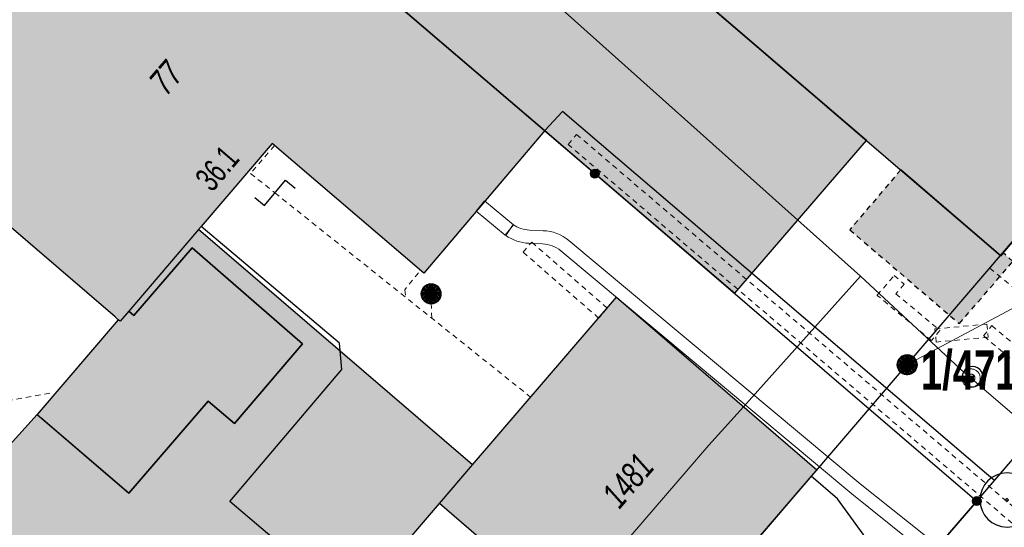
# Model space of a CAD drawing. Header units: metres. Extents: x 2695560 to 2696939, y 1260491 to 1262050.
# Tile 308 of 656: x 2695889 to 2695927, y 1260929 to 1260949. Entities that reach past the tile are written whole.
import ezdxf

# ---------------------------------------------------------------- set-up
doc = ezdxf.new("R2010")
doc.units = ezdxf.units.M
doc.linetypes.add('AUSGEZOGEN', pattern=[0])
doc.linetypes.add('VERDECKT2_S2', pattern=[0.36, 0.2, -0.16])
for name, color, linetype in [('XR$1$AV_Flächen (EO)', 7, 'AUSGEZOGEN'), ('XR$1$AV_Gebäudeflächen (BB)', 7, 'AUSGEZOGEN'), ('XR$1$AV_Gebäudeflächen (EO)', 7, 'AUSGEZOGEN'), ('XR$1$AV_Gebäudeflächen ut.', 7, 'AUSGEZOGEN'), ('XR$1$AV_Grenzpunkte', 7, 'AUSGEZOGEN'), ('XR$1$AV_Grundstück-Nr.', 7, 'AUSGEZOGEN'), ('XR$1$AV_Haus-Nr.', 7, 'AUSGEZOGEN'), ('XR$1$AV_Linien (BB)', 7, 'AUSGEZOGEN'), ('XR$1$AV_Versicherung-Nr.', 7, 'AUSGEZOGEN'), ('XR$1$AW_LK_Schachtdeckel', 24, 'AUSGEZOGEN'), ('XR$1$AW_LK_Zwischenpunkt', 24, 'AUSGEZOGEN'), ('XR$1$FM_LK_SW_TRASSEKNOTEN', 94, 'AUSGEZOGEN'), ('XR$1$GR_Baum', 94, 'AUSGEZOGEN'), ('XR$1$Liegenschaftsgrenzen', 7, 'AUSGEZOGEN'), ('XR$1$PFAV', 255, 'AUSGEZOGEN'), ('XR$1$PFAW', 255, 'AUSGEZOGEN'), ('XR$1$RP_Abstandslinie', 7, 'AUSGEZOGEN')]:
    doc.layers.add(name, color=color, linetype=linetype)
for name, color, linetype, lineweight in [('XR$2$ABW-Linie-R-genau', 4, 'AUSGEZOGEN', 18), ('XR$2$ABW-Linie-R-ungenau', 4, 'VERDECKT2_S2', 18), ('XR$2$ABW-Punkt', 6, 'AUSGEZOGEN', 18), ('XR$2$ELE-LinieFlaeche-genau', 1, 'AUSGEZOGEN', 18), ('XR$2$ELE-LinieFlaeche-ungenau', 1, 'VERDECKT2_S2', 18), ('XR$2$KOM-Flaeche-U-oberirdisch', 91, 'AUSGEZOGEN', 18), ('XR$2$KOM-Linie-U-genau', 91, 'AUSGEZOGEN', 18)]:
    doc.layers.add(name, color=color, linetype=linetype, lineweight=lineweight)
doc.styles.add('ARIAL', font='arial.ttf')

# ---------------------------------------------------------------- blocks, each defined once
blk = doc.blocks.new('COMPLEXOBJECT_589')
at = {"layer": 'XR$1$AV_Linien (BB)', "color": 7, "linetype": 'AUSGEZOGEN', "transparency": 33554687}
blk.add_lwpolyline([(5934.98, 10948.8), (5922.888, 10960.707), (5917.863, 10965.655)], dxfattribs=at)
blk.add_arc((5931.735, 10945.609), 4.551, 319.7766, 44.5209, dxfattribs=at)
blk = doc.blocks.new('COMPLEXOBJECT_1311')
at = {"layer": 'XR$1$Liegenschaftsgrenzen', "color": 7, "linetype": 'AUSGEZOGEN', "transparency": 33554687}
blk.add_line((5934.98, 10948.8), (5910.16, 10973.24), dxfattribs=at)
blk.add_arc((5931.735, 10945.609), 4.551, 319.7766, 44.5209, dxfattribs=at)
blk = doc.blocks.new('BAV15')
at = {"layer": 'XR$1$PFAV', "transparency": 33554687}
blk.add_hatch(color=7, dxfattribs=at).paths.add_polyline_path([(0.5, 0), (0.49, 0.1), (0.46, 0.2), (0.41, 0.29), (0.34, 0.36), (0.26, 0.42), (0.17, 0.47), (0.08, 0.49), (-0.03, 0.5), (-0.13, 0.48), (-0.22, 0.45), (-0.31, 0.4), (-0.38, 0.33), (-0.44, 0.24), (-0.48, 0.15), (-0.5, 0.05), (-0.5, -0.05), (-0.48, -0.15), (-0.44, -0.24), (-0.38, -0.33), (-0.31, -0.4), (-0.22, -0.45), (-0.13, -0.48), (-0.03, -0.5), (0.08, -0.49), (0.17, -0.47), (0.26, -0.42), (0.34, -0.36), (0.41, -0.29), (0.46, -0.2), (0.49, -0.1)])
at = {"color": 7, "transparency": 33554687}
for start, end in [(90, 270), (270, 90)]:
    blk.add_arc((0, 0), 0.5, start, end, dxfattribs=at)
at = {"layer": 'XR$1$PFAV', "transparency": 33554687}
blk.add_circle((0, 0), 0.5, dxfattribs=at)
blk = doc.blocks.new('WBGR1')
at = {"color": 94, "transparency": 33554687}
for radius, start, end in [(1, 90, 270), (1, 270, 90), (0.05, 90, 270), (0.05, 270, 90)]:
    blk.add_arc((0, 0), radius, start, end, dxfattribs=at)
blk = doc.blocks.new('BAW2093')
at = {"transparency": 33554687}
blk.add_lwpolyline([(-0.375, -0.5), (0, -0.5), (0, 0.5), (0.375, 0.5)], dxfattribs=at)
blk = doc.blocks.new('BAW2082')
at = {"layer": 'XR$1$PFAW', "transparency": 33554687}
blk.add_hatch(color=7, dxfattribs=at).paths.add_polyline_path([(0.509, -0.003), (0.499, 0.098), (0.469, 0.194), (0.42, 0.283), (0.354, 0.359), (0.274, 0.421), (0.183, 0.466), (0.085, 0.491), (-0.016, 0.496), (-0.116, 0.481), (-0.211, 0.446), (-0.297, 0.392), (-0.37, 0.323), (-0.428, 0.24), (-0.468, 0.147), (-0.488, 0.047), (-0.488, -0.054), (-0.468, -0.153), (-0.428, -0.246), (-0.37, -0.329), (-0.297, -0.398), (-0.211, -0.452), (-0.116, -0.487), (-0.016, -0.502), (0.085, -0.497), (0.183, -0.472), (0.274, -0.427), (0.354, -0.366), (0.42, -0.289), (0.469, -0.2), (0.499, -0.104)])
at = {"transparency": 33554687}
for start, end in [(91.1948, 268.8052), (268.8052, 91.1948)]:
    blk.add_arc((0.01, 0), 0.5, start, end, dxfattribs=at)
at = {"layer": 'XR$1$PFAW', "transparency": 33554687}
blk.add_circle((0.009, -0.003), 0.5, dxfattribs=at)
blk = doc.blocks.new('BWFM16')
at = {"color": 94, "transparency": 33554687}
for start, end in [(91.1948, 268.8052), (268.8052, 91.1948)]:
    blk.add_arc((0.01, 0), 0.5, start, end, dxfattribs=at)
blk = doc.blocks.new('ABW-KONTROLLSCHACHT')
at = {"layer": 'XR$2$ABW-Punkt', "linetype": 'AUSGEZOGEN', "lineweight": 25, "transparency": 33554687}
for points in [[(-343, 68, 2500), (0, 0, 2500), (-350, 0, 2500)], [(-343, 68), (0, 0), (-350, 0)], [(-343, 68, 2500), (-343, 68), (-350, 0), (-350, 0, 2500)], [(-350, 0, 2500), (0, 0, 2500), (-343, -68, 2500)], [(-350, 0), (0, 0), (-343, -68)], [(-323, 134, 2500), (0, 0, 2500), (-343, 68, 2500)], [(-323, 134), (0, 0), (-343, 68)], [(-323, 134, 2500), (-323, 134), (-343, 68), (-343, 68, 2500)], [(-343, -68, 2500), (0, 0, 2500), (-323, -134, 2500)], [(-343, -68), (0, 0), (-323, -134)], [(-291, 194, 2500), (0, 0, 2500), (-323, 134, 2500)], [(-291, 194), (0, 0), (-323, 134)], [(-291, 194, 2500), (-291, 194), (-323, 134), (-323, 134, 2500)], [(-323, -134, 2500), (0, 0, 2500), (-291, -194, 2500)], [(-323, -134), (0, 0), (-291, -194)], [(-247, 247, 2500), (0, 0, 2500), (-291, 194, 2500)], [(-247, 247), (0, 0), (-291, 194)], [(-247, 247, 2500), (-247, 247), (-291, 194), (-291, 194, 2500)], [(-291, -194, 2500), (0, 0, 2500), (-247, -247, 2500)], [(-291, -194), (0, 0), (-247, -247)], [(-194, 291, 2500), (0, 0, 2500), (-247, 247, 2500)], [(-194, 291), (0, 0), (-247, 247)], [(-194, 291, 2500), (-194, 291), (-247, 247), (-247, 247, 2500)], [(-247, -247, 2500), (0, 0, 2500), (-194, -291, 2500)], [(-247, -247), (0, 0), (-194, -291)], [(-134, 323, 2500), (0, 0, 2500), (-194, 291, 2500)], [(-134, 323), (0, 0), (-194, 291)], [(-134, 323, 2500), (-134, 323), (-194, 291), (-194, 291, 2500)], [(-194, -291, 2500), (0, 0, 2500), (-134, -323, 2500)], [(-194, -291), (0, 0), (-134, -323)], [(-68, 343, 2500), (0, 0, 2500), (-134, 323, 2500)], [(-68, 343), (0, 0), (-134, 323)], [(-68, 343, 2500), (-68, 343), (-134, 323), (-134, 323, 2500)], [(-134, -323, 2500), (0, 0, 2500), (-68, -343, 2500)], [(-134, -323), (0, 0), (-68, -343)], [(0, 350, 2500), (0, 0, 2500), (-68, 343, 2500)], [(0, 350), (0, 0), (-68, 343)], [(0, 350, 2500), (0, 350), (-68, 343), (-68, 343, 2500)], [(-68, -343, 2500), (0, 0, 2500), (0, -350, 2500)], [(-68, -343), (0, 0), (0, -350)], [(68, 343, 2500), (0, 0, 2500), (0, 350, 2500)], [(68, 343), (0, 0), (0, 350)], [(68, 343, 2500), (68, 343), (0, 350), (0, 350, 2500)], [(134, 323, 2500), (0, 0, 2500), (68, 343, 2500)], [(134, 323), (0, 0), (68, 343)], [(194, 291, 2500), (0, 0, 2500), (134, 323, 2500)], [(194, 291), (0, 0), (134, 323)], [(247, 247, 2500), (0, 0, 2500), (194, 291, 2500)], [(247, 247), (0, 0), (194, 291)], [(291, 194, 2500), (0, 0, 2500), (247, 247, 2500)], [(291, 194), (0, 0), (247, 247)], [(323, 134, 2500), (0, 0, 2500), (291, 194, 2500)], [(323, 134), (0, 0), (291, 194)], [(343, 68, 2500), (0, 0, 2500), (323, 134, 2500)], [(343, 68), (0, 0), (323, 134)], [(350, 0, 2500), (0, 0, 2500), (343, 68, 2500)], [(350, 0), (0, 0), (343, 68)], [(0, -350, 2500), (0, 0, 2500), (68, -343, 2500)], [(68, -343, 2500), (0, 0, 2500), (134, -323, 2500)], [(134, -323, 2500), (0, 0, 2500), (194, -291, 2500)], [(194, -291, 2500), (0, 0, 2500), (247, -247, 2500)], [(247, -247, 2500), (0, 0, 2500), (291, -194, 2500)], [(291, -194, 2500), (0, 0, 2500), (323, -134, 2500)], [(323, -134, 2500), (0, 0, 2500), (343, -68, 2500)], [(343, -68, 2500), (0, 0, 2500), (350, 0, 2500)], [(0, -350), (0, 0), (68, -343)], [(68, -343), (0, 0), (134, -323)], [(134, -323), (0, 0), (194, -291)], [(194, -291), (0, 0), (247, -247)], [(247, -247), (0, 0), (291, -194)], [(291, -194), (0, 0), (323, -134)], [(323, -134), (0, 0), (343, -68)], [(343, -68), (0, 0), (350, 0)], [(134, 323, 2500), (134, 323), (68, 343), (68, 343, 2500)], [(194, 291, 2500), (194, 291), (134, 323), (134, 323, 2500)], [(247, 247, 2500), (247, 247), (194, 291), (194, 291, 2500)], [(291, 194, 2500), (291, 194), (247, 247), (247, 247, 2500)], [(323, 134, 2500), (323, 134), (291, 194), (291, 194, 2500)], [(343, 68, 2500), (343, 68), (323, 134), (323, 134, 2500)], [(350, 0, 2500), (350, 0), (343, 68), (343, 68, 2500)], [(-350, 0, 2500), (-350, 0), (-343, -68), (-343, -68, 2500)], [(-343, -68, 2500), (-343, -68), (-323, -134), (-323, -134, 2500)], [(-323, -134, 2500), (-323, -134), (-291, -194), (-291, -194, 2500)], [(-291, -194, 2500), (-291, -194), (-247, -247), (-247, -247, 2500)], [(-247, -247, 2500), (-247, -247), (-194, -291), (-194, -291, 2500)], [(-194, -291, 2500), (-194, -291), (-134, -323), (-134, -323, 2500)], [(-134, -323, 2500), (-134, -323), (-68, -343), (-68, -343, 2500)], [(-68, -343, 2500), (-68, -343), (0, -350), (0, -350, 2500)], [(0, -350, 2500), (0, -350), (68, -343), (68, -343, 2500)], [(68, -343, 2500), (68, -343), (134, -323), (134, -323, 2500)], [(134, -323, 2500), (134, -323), (194, -291), (194, -291, 2500)], [(194, -291, 2500), (194, -291), (247, -247), (247, -247, 2500)], [(247, -247, 2500), (247, -247), (291, -194), (291, -194, 2500)], [(291, -194, 2500), (291, -194), (323, -134), (323, -134, 2500)], [(323, -134, 2500), (323, -134), (343, -68), (343, -68, 2500)], [(343, -68, 2500), (343, -68), (350, 0), (350, 0, 2500)]]:
    blk.add_3dface(points, dxfattribs=at)
blk = doc.blocks.new('ABW-DECKEL')
at = {"layer": 'XR$2$ABW-Punkt', "linetype": 'AUSGEZOGEN', "lineweight": 25, "transparency": 33554687}
for points in [[(-343, 68, 2500), (0, 0, 2500), (-350, 0, 2500)], [(-343, 68), (0, 0), (-350, 0)], [(-343, 68, 2500), (-343, 68), (-350, 0), (-350, 0, 2500)], [(-350, 0, 2500), (0, 0, 2500), (-343, -68, 2500)], [(-350, 0), (0, 0), (-343, -68)], [(-323, 134, 2500), (0, 0, 2500), (-343, 68, 2500)], [(-323, 134), (0, 0), (-343, 68)], [(-323, 134, 2500), (-323, 134), (-343, 68), (-343, 68, 2500)], [(-343, -68, 2500), (0, 0, 2500), (-323, -134, 2500)], [(-343, -68), (0, 0), (-323, -134)], [(-291, 194, 2500), (0, 0, 2500), (-323, 134, 2500)], [(-291, 194), (0, 0), (-323, 134)], [(-291, 194, 2500), (-291, 194), (-323, 134), (-323, 134, 2500)], [(-323, -134, 2500), (0, 0, 2500), (-291, -194, 2500)], [(-323, -134), (0, 0), (-291, -194)], [(-247, 247, 2500), (0, 0, 2500), (-291, 194, 2500)], [(-247, 247), (0, 0), (-291, 194)], [(-247, 247, 2500), (-247, 247), (-291, 194), (-291, 194, 2500)], [(-291, -194, 2500), (0, 0, 2500), (-247, -247, 2500)], [(-291, -194), (0, 0), (-247, -247)], [(-194, 291, 2500), (0, 0, 2500), (-247, 247, 2500)], [(-194, 291), (0, 0), (-247, 247)], [(-194, 291, 2500), (-194, 291), (-247, 247), (-247, 247, 2500)], [(-247, -247, 2500), (0, 0, 2500), (-194, -291, 2500)], [(-247, -247), (0, 0), (-194, -291)], [(-134, 323, 2500), (0, 0, 2500), (-194, 291, 2500)], [(-134, 323), (0, 0), (-194, 291)], [(-134, 323, 2500), (-134, 323), (-194, 291), (-194, 291, 2500)], [(-194, -291, 2500), (0, 0, 2500), (-134, -323, 2500)], [(-194, -291), (0, 0), (-134, -323)], [(-68, 343, 2500), (0, 0, 2500), (-134, 323, 2500)], [(-68, 343), (0, 0), (-134, 323)], [(-68, 343, 2500), (-68, 343), (-134, 323), (-134, 323, 2500)], [(-134, -323, 2500), (0, 0, 2500), (-68, -343, 2500)], [(-134, -323), (0, 0), (-68, -343)], [(0, 350, 2500), (0, 0, 2500), (-68, 343, 2500)], [(0, 350), (0, 0), (-68, 343)], [(0, 350, 2500), (0, 350), (-68, 343), (-68, 343, 2500)], [(-68, -343, 2500), (0, 0, 2500), (0, -350, 2500)], [(-68, -343), (0, 0), (0, -350)], [(68, 343, 2500), (0, 0, 2500), (0, 350, 2500)], [(68, 343), (0, 0), (0, 350)], [(68, 343, 2500), (68, 343), (0, 350), (0, 350, 2500)], [(134, 323, 2500), (0, 0, 2500), (68, 343, 2500)], [(134, 323), (0, 0), (68, 343)], [(194, 291, 2500), (0, 0, 2500), (134, 323, 2500)], [(194, 291), (0, 0), (134, 323)], [(247, 247, 2500), (0, 0, 2500), (194, 291, 2500)], [(247, 247), (0, 0), (194, 291)], [(291, 194, 2500), (0, 0, 2500), (247, 247, 2500)], [(291, 194), (0, 0), (247, 247)], [(323, 134, 2500), (0, 0, 2500), (291, 194, 2500)], [(323, 134), (0, 0), (291, 194)], [(343, 68, 2500), (0, 0, 2500), (323, 134, 2500)], [(343, 68), (0, 0), (323, 134)], [(350, 0, 2500), (0, 0, 2500), (343, 68, 2500)], [(350, 0), (0, 0), (343, 68)], [(0, -350, 2500), (0, 0, 2500), (68, -343, 2500)], [(68, -343, 2500), (0, 0, 2500), (134, -323, 2500)], [(134, -323, 2500), (0, 0, 2500), (194, -291, 2500)], [(194, -291, 2500), (0, 0, 2500), (247, -247, 2500)], [(247, -247, 2500), (0, 0, 2500), (291, -194, 2500)], [(291, -194, 2500), (0, 0, 2500), (323, -134, 2500)], [(323, -134, 2500), (0, 0, 2500), (343, -68, 2500)], [(343, -68, 2500), (0, 0, 2500), (350, 0, 2500)], [(0, -350), (0, 0), (68, -343)], [(68, -343), (0, 0), (134, -323)], [(134, -323), (0, 0), (194, -291)], [(194, -291), (0, 0), (247, -247)], [(247, -247), (0, 0), (291, -194)], [(291, -194), (0, 0), (323, -134)], [(323, -134), (0, 0), (343, -68)], [(343, -68), (0, 0), (350, 0)], [(134, 323, 2500), (134, 323), (68, 343), (68, 343, 2500)], [(194, 291, 2500), (194, 291), (134, 323), (134, 323, 2500)], [(247, 247, 2500), (247, 247), (194, 291), (194, 291, 2500)], [(291, 194, 2500), (291, 194), (247, 247), (247, 247, 2500)], [(323, 134, 2500), (323, 134), (291, 194), (291, 194, 2500)], [(343, 68, 2500), (343, 68), (323, 134), (323, 134, 2500)], [(350, 0, 2500), (350, 0), (343, 68), (343, 68, 2500)], [(-350, 0, 2500), (-350, 0), (-343, -68), (-343, -68, 2500)], [(-343, -68, 2500), (-343, -68), (-323, -134), (-323, -134, 2500)], [(-323, -134, 2500), (-323, -134), (-291, -194), (-291, -194, 2500)], [(-291, -194, 2500), (-291, -194), (-247, -247), (-247, -247, 2500)], [(-247, -247, 2500), (-247, -247), (-194, -291), (-194, -291, 2500)], [(-194, -291, 2500), (-194, -291), (-134, -323), (-134, -323, 2500)], [(-134, -323, 2500), (-134, -323), (-68, -343), (-68, -343, 2500)], [(-68, -343, 2500), (-68, -343), (0, -350), (0, -350, 2500)], [(0, -350, 2500), (0, -350), (68, -343), (68, -343, 2500)], [(68, -343, 2500), (68, -343), (134, -323), (134, -323, 2500)], [(134, -323, 2500), (134, -323), (194, -291), (194, -291, 2500)], [(194, -291, 2500), (194, -291), (247, -247), (247, -247, 2500)], [(247, -247, 2500), (247, -247), (291, -194), (291, -194, 2500)], [(291, -194, 2500), (291, -194), (323, -134), (323, -134, 2500)], [(323, -134, 2500), (323, -134), (343, -68), (343, -68, 2500)], [(343, -68, 2500), (343, -68), (350, 0), (350, 0, 2500)]]:
    blk.add_3dface(points, dxfattribs=at)
blk = doc.blocks.new('ABW-VERSICKERUNGSANLAGE')
at = {"layer": 'XR$2$ABW-Punkt', "linetype": 'AUSGEZOGEN', "transparency": 33554687}
blk.add_hatch(color=4, dxfattribs=at).paths.add_polyline_path([(0, -283), (283, 0), (-283, 0)])
at = {"layer": 'XR$2$ABW-Punkt', "color": 4, "linetype": 'AUSGEZOGEN', "lineweight": 25, "transparency": 33554687}
blk.add_polyline3d([(283, 0, 2500), (0, 283, 2500), (-283, 0, 2500)], dxfattribs=at)
at = {"layer": 'XR$2$ABW-Punkt', "color": 4, "linetype": 'AUSGEZOGEN', "lineweight": 13, "transparency": 33554687}
blk.add_3dface([(-283, 0, 2500), (0, 0, 2500), (283, 0, 2500), (0, -283, 2500)], dxfattribs=at)

msp = doc.modelspace()

# ---------------------------------------------------------------- hatches: boundary and pattern name
at = {"layer": 'XR$1$AV_Gebäudeflächen (BB)', "true_color": 0xd2d2d2, "transparency": 33554687}
for points in [[(2695911.552, 1260966.378), (2695904.819, 1260958.504), (2695926.723, 1260939.707), (2695932.158, 1260946.058), (2695915.757, 1260962.231), (2695912.491, 1260965.452)], [(2695894.915, 1260956.37), (2695890.895, 1260952.292), (2695889.528, 1260950.883), (2695884.45, 1260945.71), (2695884.079, 1260945.33), (2695874.2, 1260935.2), (2695878.695, 1260930.862), (2695888.718, 1260941.151), (2695893.114, 1260937.383), (2695893.236, 1260937.28), (2695893.305, 1260937.222), (2695893.633, 1260937.605), (2695896.282, 1260940.698), (2695896.379, 1260940.811), (2695899.078, 1260943.963), (2695904.825, 1260939.042), (2695909.415, 1260944.451), (2695902.48, 1260950.39), (2695899.45, 1260952.97), (2695895.19, 1260956.61), (2695895.009, 1260956.452)], [(2695893.633, 1260937.605), (2695893.305, 1260937.222), (2695893.236, 1260937.28), (2695890.153, 1260933.681), (2695893.639, 1260930.695), (2695896.649, 1260934.195), (2695897.644, 1260933.339), (2695900.229, 1260936.37), (2695896.04, 1260940), (2695893.822, 1260937.441)], [(2695913.012, 1260923.763), (2695919.522, 1260931.34), (2695919.737, 1260931.59), (2695912.144, 1260938.137), (2695906.678, 1260931.769), (2695905.424, 1260930.308)]]:
    msp.add_hatch(color=254, dxfattribs=at).paths.add_polyline_path(points)
at = {"layer": 'XR$1$AV_Gebäudeflächen (EO)', "true_color": 0xebebeb, "transparency": 33554687}
msp.add_hatch(color=7, dxfattribs=at).paths.add_polyline_path([(2695926.817, 1260939.817), (2695926.723, 1260939.707), (2695922.925, 1260942.966), (2695920.989, 1260940.689), (2695925.149, 1260937.131), (2695927.179, 1260939.486)])
at = {"layer": 'XR$1$AV_Gebäudeflächen ut.', "true_color": 0xf5f5f5, "transparency": 33554687}
for points in [[(2695902.575, 1260964.086), (2695902.451, 1260963.936), (2695897.244, 1260957.934), (2695897.498, 1260954.638), (2695909.415, 1260944.451), (2695916.635, 1260938.288), (2695918.065, 1260939.947), (2695920.503, 1260942.775), (2695921.628, 1260944.08), (2695904.819, 1260958.504), (2695905.114, 1260958.849), (2695903.685, 1260960.073), (2695905.097, 1260961.654), (2695905.232, 1260961.805)], [(2695895.368, 1260918.61), (2695902.101, 1260926.446), (2695905.424, 1260930.308), (2695906.678, 1260931.769), (2695896.282, 1260940.698), (2695893.633, 1260937.605), (2695893.822, 1260937.441), (2695896.04, 1260940), (2695900.229, 1260936.37), (2695897.644, 1260933.339), (2695896.649, 1260934.195), (2695893.639, 1260930.695), (2695890.301, 1260933.554), (2695890.153, 1260933.681), (2695886.083, 1260929.18), (2695886.213, 1260927.626)]]:
    msp.add_hatch(color=7, dxfattribs=at).paths.add_polyline_path(points)

# ---------------------------------------------------------------- linework, layer by layer
at = {"layer": 'XR$1$AV_Flächen (EO)', "color": 7, "linetype": 'AUSGEZOGEN', "transparency": 33554687}
for p, q in [((2695897.498, 1260954.638), (2695909.415, 1260944.451)), ((2695906.678, 1260931.769), (2695896.282, 1260940.698)), ((2695905.424, 1260930.308), (2695906.678, 1260931.769)), ((2695902.101, 1260926.446), (2695905.424, 1260930.308))]:
    msp.add_line(p, q, dxfattribs=at)
for points in [[(2695921.628, 1260944.08), (2695904.819, 1260958.504), (2695905.114, 1260958.849)], [(2695909.415, 1260944.451), (2695916.635, 1260938.288), (2695918.065, 1260939.947), (2695920.503, 1260942.775), (2695921.628, 1260944.08)], [(2695926.817, 1260939.817), (2695926.723, 1260939.707), (2695922.925, 1260942.966)], [(2695896.282, 1260940.698), (2695893.633, 1260937.605), (2695893.822, 1260937.441), (2695896.04, 1260940), (2695900.229, 1260936.37), (2695897.644, 1260933.339), (2695896.649, 1260934.195), (2695893.639, 1260930.695), (2695890.301, 1260933.554), (2695890.153, 1260933.681), (2695886.083, 1260929.18), (2695886.213, 1260927.626), (2695895.368, 1260918.61)]]:
    msp.add_lwpolyline(points, dxfattribs=at)
at = {"layer": 'XR$1$AV_Flächen (EO)', "color": 7, "linetype": 'VERDECKT2_S2', "transparency": 33554687}
msp.add_lwpolyline([(2695922.925, 1260942.966), (2695920.989, 1260940.689), (2695925.149, 1260937.131), (2695927.179, 1260939.486), (2695926.817, 1260939.817)], dxfattribs=at)
at = {"layer": 'XR$1$AV_Linien (BB)', "color": 7, "linetype": 'AUSGEZOGEN', "transparency": 33554687}
for p, q in [((2695902.48, 1260950.39), (2695909.415, 1260944.451)), ((2695893.236, 1260937.28), (2695890.153, 1260933.681)), ((2695919.522, 1260931.34), (2695913.012, 1260923.763))]:
    msp.add_line(p, q, dxfattribs=at)
for points in [[(2695911.552, 1260966.378), (2695904.819, 1260958.504), (2695926.723, 1260939.707), (2695932.158, 1260946.058), (2695915.757, 1260962.231)], [(2695926.479, 1260931.179), (2695926.186, 1260931.429), (2695910.088, 1260945.175), (2695909.415, 1260944.451)], [(2695909.415, 1260944.451), (2695904.825, 1260939.042), (2695899.078, 1260943.963), (2695896.379, 1260940.811)], [(2695926.479, 1260931.179), (2695936.155, 1260942.451), (2695936.18, 1260942.48)], [(2695893.236, 1260937.28), (2695893.114, 1260937.383), (2695888.718, 1260941.151), (2695878.695, 1260930.862)], [(2695896.379, 1260940.811), (2695896.282, 1260940.698), (2695893.633, 1260937.605)], [(2695902.101, 1260926.446), (2695897.472, 1260930.388), (2695901.72, 1260935.387), (2695901.631, 1260936.383), (2695896.379, 1260940.811)], [(2695890.153, 1260933.681), (2695893.639, 1260930.695), (2695896.649, 1260934.195), (2695897.644, 1260933.339), (2695900.229, 1260936.37), (2695896.04, 1260940), (2695893.822, 1260937.441), (2695893.633, 1260937.605)], [(2695913.012, 1260923.763), (2695905.424, 1260930.308), (2695906.678, 1260931.769), (2695912.144, 1260938.137), (2695919.737, 1260931.59), (2695919.522, 1260931.34)], [(2695893.633, 1260937.605), (2695893.305, 1260937.222), (2695893.236, 1260937.28)], [(2695895.368, 1260918.61), (2695886.213, 1260927.626), (2695886.083, 1260929.18), (2695890.153, 1260933.681)], [(2695922.978, 1260927.11), (2695920.523, 1260930.479), (2695919.522, 1260931.34)], [(2695922.978, 1260927.11), (2695925.81, 1260930.4), (2695926.479, 1260931.179)]]:
    msp.add_lwpolyline(points, dxfattribs=at)
at = {"layer": 'XR$1$Liegenschaftsgrenzen', "color": 7, "linetype": 'AUSGEZOGEN', "transparency": 33554687}
for q in [(2695936.18, 1260942.48), (2695904.51, 1260905.66)]:
    msp.add_line((2695925.81, 1260930.4), q, dxfattribs=at)
msp.add_lwpolyline([(2695895.19, 1260956.61), (2695899.45, 1260952.97), (2695902.48, 1260950.39), (2695911.32, 1260942.82), (2695925.81, 1260930.4)], dxfattribs=at)
at = {"layer": 'XR$1$RP_Abstandslinie', "color": 7, "linetype": 'AUSGEZOGEN', "transparency": 33554687}
msp.add_lwpolyline([(2695843.48, 1260942.78), (2695890.27, 1260897.18), (2695911.05, 1260921.43), (2695932.14, 1260946.05), (2695910.22, 1260967.67), (2695889.01, 1260988.6)], dxfattribs=at)
at = {"layer": 'XR$2$ABW-Linie-R-genau', "linetype": 'AUSGEZOGEN', "transparency": 33554687}
msp.add_line((2695928.485, 1260938.414), (2695923.158, 1260935.569), dxfattribs=at)
at = {"layer": 'XR$2$ABW-Linie-R-ungenau', "linetype": 'VERDECKT2_S2', "transparency": 33554687}
for p, q in [((2695899.179, 1260942.09), (2695908.883, 1260934.342)), ((2695905.095, 1260938.26), (2695905.132, 1260937.336)), ((2695890.634, 1260934.495), (2695885.888, 1260933.623))]:
    msp.add_line(p, q, dxfattribs=at)
for points in [[(2695899.164, 1260943.884), (2695898.255, 1260942.829), (2695899.179, 1260942.09)], [(2695904.626, 1260939.061), (2695904.108, 1260938.413), (2695904.15, 1260938.121)], [(2695926.309, 1260939.238), (2695933.492, 1260933.293), (2695933.501, 1260932.271)]]:
    msp.add_lwpolyline(points, dxfattribs=at)
at = {"layer": 'XR$2$ELE-LinieFlaeche-genau', "linetype": 'AUSGEZOGEN', "transparency": 33554687}
msp.add_lwpolyline([(2695907.919, 1260940.486), (2695906.814, 1260941.4), (2695907.132, 1260941.786), (2695908.237, 1260940.872), (2695907.919, 1260940.486)], close=True, dxfattribs=at)
msp.add_lwpolyline([(2695924.098, 1260928.249), (2695921.076, 1260930.669), (2695910.024, 1260939.894), (2695909.947, 1260939.953), (2695909.867, 1260940.003), (2695909.786, 1260940.047), (2695909.702, 1260940.083), (2695909.614, 1260940.112), (2695909.524, 1260940.133), (2695909.431, 1260940.147), (2695909.332, 1260940.154), (2695908.811, 1260940.177), (2695908.697, 1260940.187), (2695908.582, 1260940.204), (2695908.467, 1260940.229), (2695908.354, 1260940.263), (2695908.244, 1260940.304), (2695908.138, 1260940.354), (2695908.034, 1260940.41), (2695907.943, 1260940.469), (2695908.213, 1260940.889), (2695908.29, 1260940.84), (2695908.362, 1260940.8), (2695908.438, 1260940.766), (2695908.514, 1260940.737), (2695908.593, 1260940.713), (2695908.672, 1260940.696), (2695908.755, 1260940.684), (2695908.841, 1260940.677), (2695909.36, 1260940.654), (2695909.487, 1260940.645), (2695909.618, 1260940.625), (2695909.75, 1260940.594), (2695909.878, 1260940.551), (2695910.002, 1260940.499), (2695910.121, 1260940.435), (2695910.233, 1260940.363), (2695910.336, 1260940.284), (2695921.392, 1260931.057), (2695924.416, 1260928.635)], dxfattribs=at)
at = {"layer": 'XR$2$ELE-LinieFlaeche-ungenau', "linetype": 'VERDECKT2_S2', "transparency": 33554687}
for points in [[(2695910.625, 1260944.308), (2695927.752, 1260929.703), (2695927.428, 1260929.323), (2695910.301, 1260943.928), (2695910.625, 1260944.308)], [(2695911.463, 1260937.339), (2695908.596, 1260939.843), (2695908.924, 1260940.219), (2695911.791, 1260937.715), (2695911.463, 1260937.339)], [(2695924.088, 1260936.489), (2695922.036, 1260938.203), (2695922.033, 1260938.206), (2695922.676, 1260938.954), (2695923.056, 1260938.628), (2695922.743, 1260938.264), (2695924.408, 1260936.873), (2695924.088, 1260936.489)], [(2695926.244, 1260936.614), (2695924.271, 1260936.432), (2695924.225, 1260936.93), (2695926.198, 1260937.112), (2695926.244, 1260936.614)], [(2695933.664, 1260930.245), (2695926.06, 1260936.672), (2695926.382, 1260937.054), (2695933.986, 1260930.627), (2695933.664, 1260930.245)]]:
    msp.add_lwpolyline(points, close=True, dxfattribs=at)
at = {"layer": 'XR$2$KOM-Flaeche-U-oberirdisch', "transparency": 33554687}
for points in [[(2695925.243, 1260935.063), (2695925.244, 1260935.094), (2695925.248, 1260935.124), (2695925.255, 1260935.154), (2695925.264, 1260935.183), (2695925.276, 1260935.211), (2695925.29, 1260935.238), (2695925.306, 1260935.264), (2695925.325, 1260935.288), (2695925.345, 1260935.311), (2695925.368, 1260935.332), (2695925.392, 1260935.35), (2695925.418, 1260935.366), (2695925.445, 1260935.381), (2695925.473, 1260935.392), (2695925.502, 1260935.401), (2695925.532, 1260935.408), (2695925.562, 1260935.412), (2695925.593, 1260935.413), (2695925.623, 1260935.412), (2695925.654, 1260935.408), (2695925.684, 1260935.401), (2695925.713, 1260935.392), (2695925.741, 1260935.381), (2695925.768, 1260935.366), (2695925.794, 1260935.35), (2695925.818, 1260935.331), (2695925.84, 1260935.311), (2695925.861, 1260935.288), (2695925.88, 1260935.264), (2695925.896, 1260935.238), (2695925.91, 1260935.211), (2695925.922, 1260935.183), (2695925.931, 1260935.154), (2695925.938, 1260935.124), (2695925.942, 1260935.094), (2695925.943, 1260935.063), (2695925.942, 1260935.033), (2695925.938, 1260935.003), (2695925.931, 1260934.973), (2695925.922, 1260934.944), (2695925.91, 1260934.915), (2695925.896, 1260934.888), (2695925.88, 1260934.863), (2695925.861, 1260934.838), (2695925.84, 1260934.816), (2695925.818, 1260934.795), (2695925.794, 1260934.777), (2695925.768, 1260934.76), (2695925.741, 1260934.746), (2695925.713, 1260934.734), (2695925.684, 1260934.725), (2695925.654, 1260934.719), (2695925.623, 1260934.715), (2695925.593, 1260934.713), (2695925.562, 1260934.715), (2695925.532, 1260934.719), (2695925.502, 1260934.725), (2695925.473, 1260934.734), (2695925.445, 1260934.746), (2695925.418, 1260934.76), (2695925.392, 1260934.777), (2695925.368, 1260934.795), (2695925.345, 1260934.816), (2695925.325, 1260934.838), (2695925.306, 1260934.863), (2695925.29, 1260934.888), (2695925.276, 1260934.915), (2695925.264, 1260934.944), (2695925.255, 1260934.973), (2695925.248, 1260935.003), (2695925.244, 1260935.033), (2695925.243, 1260935.063)], [(2695925.743, 1260935.063), (2695925.742, 1260935.076), (2695925.741, 1260935.089), (2695925.738, 1260935.102), (2695925.734, 1260935.115), (2695925.729, 1260935.127), (2695925.723, 1260935.138), (2695925.716, 1260935.149), (2695925.708, 1260935.16), (2695925.699, 1260935.169), (2695925.689, 1260935.178), (2695925.679, 1260935.186), (2695925.668, 1260935.193), (2695925.656, 1260935.199), (2695925.644, 1260935.204), (2695925.632, 1260935.208), (2695925.619, 1260935.211), (2695925.606, 1260935.213), (2695925.593, 1260935.213), (2695925.58, 1260935.213), (2695925.567, 1260935.211), (2695925.554, 1260935.208), (2695925.542, 1260935.204), (2695925.53, 1260935.199), (2695925.518, 1260935.193), (2695925.507, 1260935.186), (2695925.497, 1260935.178), (2695925.487, 1260935.169), (2695925.478, 1260935.16), (2695925.47, 1260935.149), (2695925.463, 1260935.138), (2695925.457, 1260935.127), (2695925.452, 1260935.115), (2695925.448, 1260935.102), (2695925.445, 1260935.089), (2695925.443, 1260935.076), (2695925.443, 1260935.063), (2695925.443, 1260935.05), (2695925.445, 1260935.037), (2695925.448, 1260935.025), (2695925.452, 1260935.012), (2695925.457, 1260935), (2695925.463, 1260934.988), (2695925.47, 1260934.977), (2695925.478, 1260934.967), (2695925.487, 1260934.957), (2695925.497, 1260934.948), (2695925.507, 1260934.941), (2695925.518, 1260934.933), (2695925.53, 1260934.927), (2695925.542, 1260934.922), (2695925.554, 1260934.918), (2695925.567, 1260934.916), (2695925.58, 1260934.914), (2695925.593, 1260934.913), (2695925.606, 1260934.914), (2695925.619, 1260934.916), (2695925.632, 1260934.918), (2695925.644, 1260934.922), (2695925.656, 1260934.927), (2695925.668, 1260934.933), (2695925.679, 1260934.941), (2695925.689, 1260934.948), (2695925.699, 1260934.957), (2695925.708, 1260934.967), (2695925.716, 1260934.977), (2695925.723, 1260934.988), (2695925.729, 1260935), (2695925.734, 1260935.012), (2695925.738, 1260935.025), (2695925.741, 1260935.037), (2695925.742, 1260935.05), (2695925.743, 1260935.063)]]:
    msp.add_lwpolyline(points, close=True, dxfattribs=at)
at = {"layer": 'XR$2$KOM-Linie-U-genau', "linetype": 'AUSGEZOGEN', "transparency": 33554687}
for p, q in [((2695921.403, 1260938.932), (2695916.96, 1260933.98)), ((2695916.96, 1260933.98), (2695915.646, 1260932.515)), ((2695915.646, 1260932.515), (2695912.36, 1260928.704))]:
    msp.add_line(p, q, dxfattribs=at)
for points in [[(2695921.403, 1260938.932), (2695908.28, 1260950.661), (2695910.678, 1260953.39)], [(2695925.593, 1260935.063), (2695925.35, 1260935.27), (2695921.403, 1260938.932)], [(2695932.47, 1260928.985), (2695928.021, 1260932.979), (2695925.825, 1260934.863), (2695925.668, 1260934.998), (2695925.593, 1260935.063)]]:
    msp.add_lwpolyline(points, dxfattribs=at)

# ---------------------------------------------------------------- block references
at = {"layer": 'XR$1$AV_Grenzpunkte', "color": 7, "linetype": 'AUSGEZOGEN', "lineweight": -3, "transparency": 33554687, "xscale": 0.3249999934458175, "yscale": 0.3249999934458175}
for p in [(2695911.32, 1260942.82), (2695925.81, 1260930.4)]:
    msp.add_blockref('BAV15', p, dxfattribs=at)
at = {"layer": 'XR$1$AV_Linien (BB)', "color": 7, "linetype": 'AUSGEZOGEN', "lineweight": -3, "transparency": 33554687}
msp.add_blockref('COMPLEXOBJECT_589', (2690000.97, 1249999.81), dxfattribs=at)
at = {"layer": 'XR$1$AW_LK_Schachtdeckel', "color": 24, "linetype": 'AUSGEZOGEN', "lineweight": -3, "transparency": 33554687, "xscale": 0.7499999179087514, "yscale": 0.7499999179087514}
msp.add_blockref('BAW2082', (2695905.099, 1260938.261), dxfattribs=at)
at = {"layer": 'XR$1$AW_LK_Schachtdeckel', "color": 24, "linetype": 'AUSGEZOGEN', "lineweight": -3, "transparency": 33554687, "xscale": 0.7499999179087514, "yscale": 0.7499999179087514, "rotation": 28.14310286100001}
msp.add_blockref('BAW2082', (2695923.162, 1260935.57), dxfattribs=at)
at = {"layer": 'XR$1$AW_LK_Zwischenpunkt', "color": 24, "linetype": 'AUSGEZOGEN', "lineweight": -3, "transparency": 33554687, "xscale": 1.250000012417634, "yscale": 1.250000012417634, "rotation": 320.018206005}
msp.add_blockref('BAW2093', (2695899.183, 1260942.09), dxfattribs=at)
at = {"layer": 'XR$1$FM_LK_SW_TRASSEKNOTEN', "color": 94, "linetype": 'AUSGEZOGEN', "lineweight": -3, "transparency": 33554687, "xscale": 0.7767225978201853, "yscale": 0.7767225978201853}
msp.add_blockref('BWFM16', (2695925.646, 1260935.118), dxfattribs=at)
at = {"layer": 'XR$1$GR_Baum', "color": 94, "linetype": 'AUSGEZOGEN', "lineweight": -3, "transparency": 33554687, "xscale": 1.027451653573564, "yscale": 1.027451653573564}
msp.add_blockref('WBGR1', (2695926.958, 1260930.44), dxfattribs=at)
at = {"layer": 'XR$1$Liegenschaftsgrenzen', "color": 7, "linetype": 'AUSGEZOGEN', "lineweight": -3, "transparency": 33554687}
msp.add_blockref('COMPLEXOBJECT_1311', (2690000.97, 1249999.81), dxfattribs=at)
at = {"layer": 'XR$2$ABW-Punkt', "color": 6, "linetype": 'AUSGEZOGEN', "lineweight": 18, "transparency": 33554687, "xscale": 0.001, "yscale": 0.001, "zscale": 0.001, "rotation": 360}
for name, p in [('ABW-KONTROLLSCHACHT', (2695905.095, 1260938.26)), ('ABW-DECKEL', (2695905.095, 1260938.26)), ('ABW-DECKEL', (2695923.158, 1260935.569)), ('ABW-VERSICKERUNGSANLAGE', (2695923.158, 1260935.569))]:
    msp.add_blockref(name, p, dxfattribs=at)

# ---------------------------------------------------------------- texts
at = {"layer": 'XR$1$AV_Grundstück-Nr.', "color": 7, "transparency": 33554687, "insert": (2695925.91, 1260935.352), "char_height": 1.48491, "width": 4.97324, "attachment_point": 5, "style": 'ARIAL'}
msp.add_mtext('\\A1;{\\fArial|i0|b1;\\H1.484908;\\W0.700000;\\C7;1/4713}\\P', dxfattribs=at)
at = {"layer": 'XR$1$AV_Haus-Nr.', "color": 7, "transparency": 33554687, "insert": (2695897.348, 1260942.713), "char_height": 0.92968, "width": 2.03566, "attachment_point": 8, "rotation": 49.4253, "style": 'ARIAL'}
msp.add_mtext('\\W0.66;36.1', dxfattribs=at)
at = {"layer": 'XR$1$AV_Versicherung-Nr.', "color": 7, "transparency": 33554687, "char_height": 0.96842, "attachment_point": 5, "rotation": 49.3308, "style": 'ARIAL'}
for s, insert, width in [('\\A1;{\\fArial|i1|b0;\\H0.968418;\\W0.700000;\\C7;77}\\P', (2695895.044, 1260946.458), 1.40091), ('\\A1;{\\fArial|i1|b0;\\H0.968418;\\W0.700000;\\C7;1481}\\P', (2695912.577, 1260931.177), 2.44855)]:
    msp.add_mtext(s, dxfattribs=dict(at, insert=insert, width=width))

doc.saveas('drawing.dxf')
